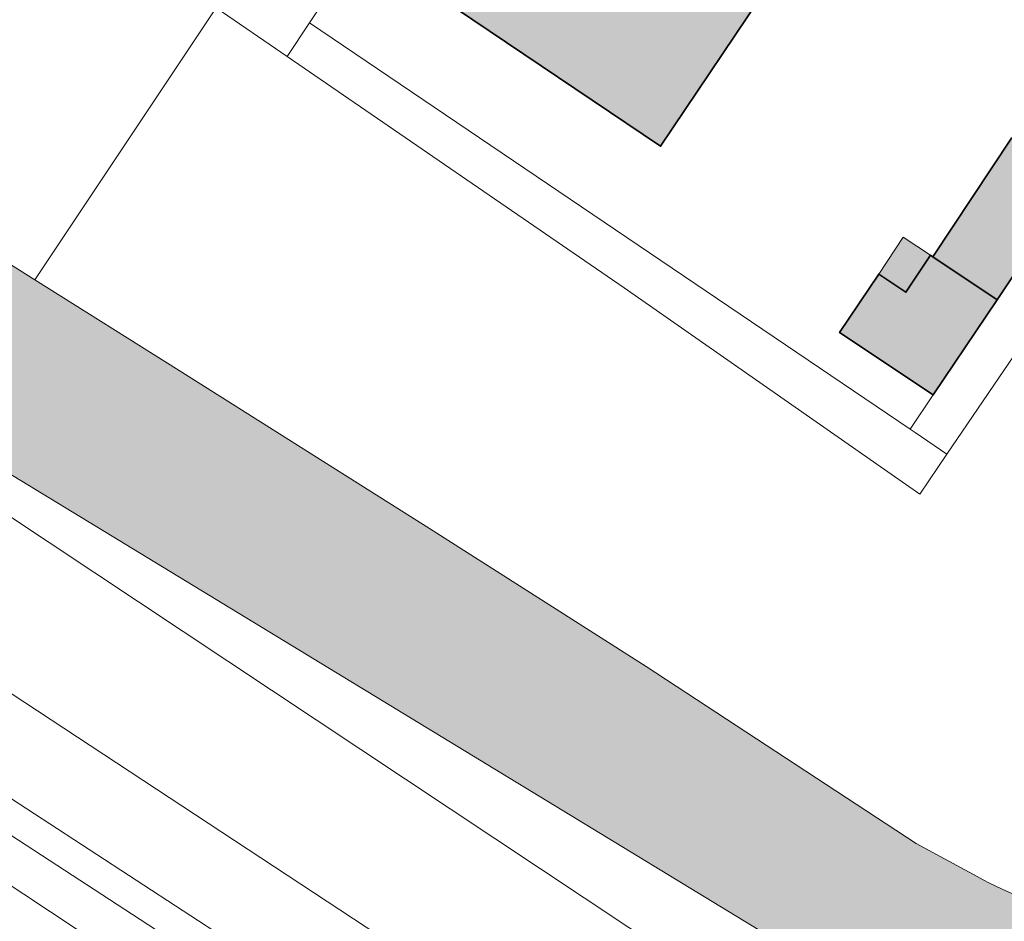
# Model space of a CAD drawing. Header units: metres. Extents: x 125349 to 128236, y 501602 to 503797.
# Tile 197 of 656: x 126653 to 126686, y 501925 to 501954. Entities that reach past the tile are written whole.
import ezdxf

# ---------------------------------------------------------------- set-up
doc = ezdxf.new("R2010")
doc.units = ezdxf.units.M
for name, color, linetype, lineweight in [('B-WE-GR-GROENVOORZIENING-GV', 80, 'CONTINUOUS', 18), ('B-WE-OG-BEBOUWING-GV', 7, 'CONTINUOUS', 35), ('B-WE-OG-BEBOUWING_OVERBOUWING-GV', 7, 'CONTINUOUS', 18), ('B-WE-OG-TERREIN_BEGROEID-GV', 7, 'CONTINUOUS', 18), ('B-WE-OG-TERREIN_ERF-GV', 7, 'CONTINUOUS', 18), ('B-WE-OG-WATER-GV', 130, 'CONTINUOUS', 18), ('B-WE-OG-WEG-GV', 7, 'CONTINUOUS', 18), ('B-WE-VH-GESLOTENVERHARDING_ASFALT-GV', 10, 'CONTINUOUS', 18), ('B-WE-VH-OPENVERHARDING_BETONSTRAATSTEEN-GV', 90, 'CONTINUOUS', 18), ('B-WE-VW-MARKERING_PICTOGRAM-G', 7, 'CONTINUOUS', 18)]:
    doc.layers.add(name, color=color, linetype=linetype, lineweight=lineweight)
for name, color, linetype, lineweight, true_color in [('B-WE-OG-BEBOUWING-V', 7, 'CONTINUOUS', 18, 0xcc646e), ('B-WE-OG-BEBOUWING_OVERBOUWING-V', 7, 'CONTINUOUS', 18, 0xcc646e), ('B-WE-OG-WATER-V', 7, 'CONTINUOUS', 18, 0xbee8ff)]:
    doc.layers.add(name, color=color, linetype=linetype, lineweight=lineweight, true_color=true_color)

msp = doc.modelspace()

# ---------------------------------------------------------------- hatches: boundary and pattern name
at = {"layer": 'B-WE-OG-BEBOUWING-V'}
for points in [[(126671.208, 501959.856), (126667.621, 501954.471), (126674.317, 501949.961), (126677.966, 501955.388)], [(126685.314, 501944.947), (126687.896, 501948.824), (126685.778, 501950.224), (126683.215, 501946.35)], [(126683.215, 501946.35), (126683.137, 501946.399), (126682.333, 501945.194), (126681.443, 501945.787), (126680.167, 501943.874), (126683.222, 501941.837), (126685.314, 501944.947)]]:
    msp.add_hatch(color=256, dxfattribs=at).paths.add_polyline_path(points)
at = {"layer": 'B-WE-OG-BEBOUWING_OVERBOUWING-V'}
msp.add_hatch(color=256, dxfattribs=at).paths.add_polyline_path([(126681.443, 501945.787), (126682.333, 501945.194), (126683.137, 501946.399), (126682.247, 501946.992)])
at = {"layer": 'B-WE-OG-WATER-V'}
h = msp.add_hatch(color=256, dxfattribs=at)
edge = h.paths.add_edge_path()
edge.add_arc((126721.7500683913, 501925.7464031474), 2.224894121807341, 297.1692295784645, 366.6485802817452)
edge.add_arc((126721.7225425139, 501925.7451478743), 2.252381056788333, 6.599228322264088, 82.84719357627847)
edge.add_arc((126721.7198251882, 501925.7697500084), 2.228316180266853, 82.6991007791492, 89.55838674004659)
edge.add_line((126721.737, 501927.998), (126718.387, 501927.995))
edge.add_line((126718.387, 501927.995), (126692.543, 501924.656))
edge.add_arc((126690.7531930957, 501938.2691301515), 13.73028482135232, 258.80723109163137, 277.4900884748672, ccw=False)
edge.add_arc((126691.2377773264, 501938.1566237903), 13.722991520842, 241.33962216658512, 256.7308588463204, ccw=False)
edge.add_line((126684.656, 501926.115), (126682.67, 501927.196))
edge.add_line((126682.67, 501927.196), (126673.85, 501932.972))
edge.add_line((126673.85, 501932.972), (126666.763, 501937.474))
edge.add_line((126666.763, 501937.474), (126658.585, 501942.641))
edge.add_line((126658.585, 501942.641), (126653.871, 501945.602))
edge.add_line((126653.871, 501945.602), (126651.744, 501946.938))
edge.add_line((126651.744, 501946.938), (126643.02, 501952.413))
edge.add_line((126643.02, 501952.413), (126635.833, 501956.916))
edge.add_line((126635.833, 501956.916), (126625.774, 501963.46))
edge.add_line((126625.774, 501963.46), (126616.755, 501969.339))
edge.add_line((126616.755, 501969.339), (126613.486, 501971.536))
edge.add_line((126613.486, 501971.536), (126605.666, 501977.298))
edge.add_line((126605.666, 501977.298), (126600.423, 501981.373))
edge.add_line((126600.423, 501981.373), (126595.08, 501985.45))
edge.add_line((126595.08, 501985.45), (126590.336, 501989.468))
edge.add_line((126590.336, 501989.468), (126585.102, 501994.194))
edge.add_line((126585.102, 501994.194), (126581.158, 501998.201))
edge.add_line((126581.158, 501998.201), (126579.436, 502000))
edge.add_arc((126634.7345836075, 502052.3130106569), 76.12216781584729, 218.9610551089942, 223.4107952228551, ccw=False)
edge.add_arc((126639.0813271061, 502055.0269768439), 81.21098961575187, 213.1408524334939, 218.5215914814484, ccw=False)
edge.add_line((126571.081, 502010.629), (126568.517, 502014.487))
edge.add_line((126568.517, 502014.487), (126567.465, 502016.07))
edge.add_arc((126541.76601075, 501999.5360703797), 30.55828655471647, 32.75596750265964, 45.06090784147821)
edge.add_arc((126540.0698919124, 501997.9719267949), 32.86367926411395, 44.89393642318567, 64.56000097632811)
edge.add_arc((126553.1920970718, 502025.5761492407), 2.299248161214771, 64.36046422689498, 83.58474900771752)
edge.add_arc((126553.1938716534, 502025.5854244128), 2.289832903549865, 83.60294293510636, 100.2095896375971)
edge.add_arc((126553.1898632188, 502025.3490907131), 2.522130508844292, 99.16828910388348, 130.9156736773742)
edge.add_line((126551.538, 502027.255), (126550.864, 502026.567))
edge.add_line((126550.864, 502026.567), (126550.241, 502025.931))
edge.add_arc((126551.1859354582, 502025.1057210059), 1.254586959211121, 138.8669877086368, 188.1437401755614)
edge.add_arc((126551.256509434, 502025.1166037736), 1.325991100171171, 188.1772591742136, 242.6346175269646)
edge.add_line((126550.647, 502023.939), (126553.702, 502022.554))
edge.add_arc((126542.0168452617, 502000.2844607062), 25.1490600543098, 49.328563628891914, 62.313342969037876, ccw=False)
edge.add_arc((126542.1914557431, 502000.8391530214), 24.61561714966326, 35.75338689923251, 48.79536979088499, ccw=False)
edge.add_line((126562.168, 502015.222), (126565.682, 502009.512))
edge.add_arc((126596.7608906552, 502029.1764615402), 36.77755418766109, 212.3226527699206, 219.0312728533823)
edge.add_arc((126594.0539985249, 502027.2581868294), 33.46749869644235, 219.3985471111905, 225.026860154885)
edge.add_line((126570.4, 502003.582), (126573.66, 502000))
edge.add_line((126573.66, 502000), (126575.701, 501997.777))
edge.add_line((126575.701, 501997.777), (126580.528, 501992.557))
edge.add_line((126580.528, 501992.557), (126586.939, 501986.214))
edge.add_line((126586.939, 501986.214), (126592.32, 501981.237))
edge.add_line((126592.32, 501981.237), (126594.841, 501979.201))
edge.add_line((126594.841, 501979.201), (126600.632, 501974.968))
edge.add_line((126600.632, 501974.968), (126607.861, 501969.864))
edge.add_line((126607.861, 501969.864), (126614.842, 501964.864))
edge.add_line((126614.842, 501964.864), (126622.269, 501959.657))
edge.add_line((126622.269, 501959.657), (126631.929, 501953.169))
edge.add_line((126631.929, 501953.169), (126640.695, 501947.144))
edge.add_line((126640.695, 501947.144), (126647.979, 501942.339))
edge.add_line((126647.979, 501942.339), (126680.455, 501922.584))
edge.add_arc((126691.0735796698, 501938.9309235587), 19.49297678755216, 236.9931879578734, 263.7989630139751)
edge.add_arc((126691.1183604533, 501939.1608514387), 19.72640628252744, 263.7417945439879, 280.6618842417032)
edge.add_line((126694.768, 501919.775), (126721.722, 501923.347))
edge.add_line((126721.722, 501923.347), (126722.474, 501923.643))
edge.add_arc((126721.7077505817, 501925.8532002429), 2.339256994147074, 289.1208063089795, 296.8969338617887)

# ---------------------------------------------------------------- linework, layer by layer
at = {"layer": 'B-WE-GR-GROENVOORZIENING-GV', "flags": 128}
msp.add_lwpolyline([(126641.493, 501939.718), (126675.021, 501917.666), (126677.655, 501921.547), (126644.114, 501943.802)], close=True, dxfattribs=at)
at = {"layer": 'B-WE-OG-BEBOUWING-GV', "flags": 128}
for points in [[(126671.208, 501959.856), (126667.621, 501954.471), (126674.317, 501949.961), (126677.966, 501955.388)], [(126685.314, 501944.947), (126687.896, 501948.824), (126685.778, 501950.224), (126683.215, 501946.35)], [(126683.215, 501946.35), (126683.137, 501946.399), (126682.333, 501945.194), (126681.443, 501945.787), (126680.167, 501943.874), (126683.222, 501941.837), (126685.314, 501944.947)]]:
    msp.add_lwpolyline(points, close=True, dxfattribs=at)
at = {"layer": 'B-WE-OG-BEBOUWING_OVERBOUWING-GV', "flags": 128}
msp.add_lwpolyline([(126681.443, 501945.787), (126682.333, 501945.194), (126683.137, 501946.399), (126682.247, 501946.992)], close=True, dxfattribs=at)
at = {"layer": 'B-WE-OG-TERREIN_BEGROEID-GV', "flags": 128}
for points in [[(126680.455, 501922.584), (126647.979, 501942.339), (126640.695, 501947.144), (126631.929, 501953.169), (126622.269, 501959.657), (126614.842, 501964.864), (126607.861, 501969.864), (126600.632, 501974.968), (126594.841, 501979.201), (126592.32, 501981.237), (126586.939, 501986.214), (126580.528, 501992.557), (126575.701, 501997.777), (126573.66, 502000), (126570.4, 502003.582)], [(126635.833, 501956.916), (126643.02, 501952.413), (126651.744, 501946.938), (126653.871, 501945.602), (126659.802, 501954.479), (126667.977, 501966.719), (126650.438, 501978.32), (126634.139, 501989.153)], [(126722.003, 501927.98), (126722.714, 501929.835), (126691.952, 501950.576), (126690.748, 501950.293), (126683.672, 501939.907), (126682.781, 501938.599), (126673.125, 501945.338), (126662.116, 501952.891), (126659.802, 501954.479), (126653.871, 501945.602)], [(126653.871, 501945.602), (126658.585, 501942.641), (126666.763, 501937.474), (126673.85, 501932.972)], [(126631.565, 501942.482), (126647.964, 501932.005), (126661.796, 501922.992), (126664.039, 501921.643), (126666.895, 501919.834), (126672.625, 501916.237), (126675.735, 501914.454), (126677.846, 501913.371), (126680.302, 501912.237), (126682.491, 501911.358), (126684.056, 501910.867), (126686.048, 501910.232)], [(126673.85, 501932.972), (126682.67, 501927.196), (126684.656, 501926.115)]]:
    msp.add_lwpolyline(points, dxfattribs=at)
msp.add_lwpolyline([(126644.114, 501943.802), (126677.655, 501921.547), (126675.021, 501917.666), (126641.493, 501939.718)], close=True, dxfattribs=at)
at = {"layer": 'B-WE-OG-TERREIN_BEGROEID-GV'}
msp.add_lwpolyline([(126684.656, 501926.115, 0.06725808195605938), (126688.088, 501924.8)], format="xyb", dxfattribs=at)
at = {"layer": 'B-WE-OG-TERREIN_ERF-GV', "flags": 128}
for points in [[(126684.308, 501986.408), (126678.921, 501978.238), (126673.712, 501970.331), (126662.844, 501953.993), (126682.472, 501940.723), (126683.222, 501941.837), (126680.167, 501943.874), (126681.443, 501945.787), (126682.333, 501945.194), (126683.137, 501946.399), (126683.215, 501946.35), (126685.778, 501950.224)], [(126687.394, 501964.033), (126684.902, 501965.703), (126681.436, 501960.548), (126677.966, 501955.388), (126674.317, 501949.961), (126667.621, 501954.471), (126671.208, 501959.856), (126674.663, 501965.043), (126678.126, 501970.243), (126681.598, 501975.456), (126684.546, 501973.402), (126688.226, 501978.914)], [(126687.896, 501948.824), (126685.314, 501944.947), (126683.222, 501941.837), (126682.472, 501940.723), (126682.634, 501940.614), (126683.672, 501939.907), (126690.748, 501950.293)]]:
    msp.add_lwpolyline(points, dxfattribs=at)
msp.add_lwpolyline([(126682.472, 501940.723), (126662.844, 501953.993), (126662.116, 501952.891), (126673.125, 501945.338), (126682.781, 501938.599), (126683.672, 501939.907), (126682.634, 501940.614)], close=True, dxfattribs=at)
at = {"layer": 'B-WE-OG-WATER-GV', "flags": 128}
for points in [[(126684.656, 501926.115), (126682.67, 501927.196), (126673.85, 501932.972), (126666.763, 501937.474), (126658.585, 501942.641), (126653.871, 501945.602), (126651.744, 501946.938), (126643.02, 501952.413), (126635.833, 501956.916), (126625.774, 501963.46), (126616.755, 501969.339), (126613.486, 501971.536), (126605.666, 501977.298), (126600.423, 501981.373), (126595.08, 501985.45), (126590.336, 501989.468), (126585.102, 501994.194), (126581.158, 501998.201)], [(126631.929, 501953.169), (126640.695, 501947.144), (126647.979, 501942.339), (126680.455, 501922.584)]]:
    msp.add_lwpolyline(points, dxfattribs=at)
at = {"layer": 'B-WE-OG-WATER-GV'}
msp.add_lwpolyline([(126688.088, 501924.8, -0.06725808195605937), (126684.656, 501926.115)], format="xyb", dxfattribs=at)
at = {"layer": 'B-WE-OG-WEG-GV', "flags": 128}
for points in [[(126686.048, 501910.232), (126684.056, 501910.867), (126682.491, 501911.358), (126680.302, 501912.237), (126677.846, 501913.371), (126675.735, 501914.454), (126672.625, 501916.237), (126666.895, 501919.834), (126664.039, 501921.643), (126661.796, 501922.992), (126647.964, 501932.005), (126631.565, 501942.482)], [(126631.026, 501941.633), (126647.419, 501931.16), (126661.262, 501922.14), (126663.511, 501920.787), (126666.359, 501918.983), (126672.107, 501915.374), (126675.255, 501913.57), (126677.405, 501912.467), (126679.904, 501911.313), (126682.153, 501910.41), (126683.753, 501909.908), (126685.803, 501909.255)]]:
    msp.add_lwpolyline(points, dxfattribs=at)
at = {"layer": 'B-WE-VH-GESLOTENVERHARDING_ASFALT-GV', "flags": 128}
msp.add_lwpolyline([(126685.803, 501909.255), (126683.753, 501909.908), (126682.153, 501910.41), (126679.904, 501911.313), (126677.405, 501912.467), (126675.255, 501913.57), (126672.107, 501915.374), (126666.359, 501918.983), (126663.511, 501920.787), (126661.262, 501922.14), (126647.419, 501931.16), (126631.026, 501941.633)], dxfattribs=at)
at = {"layer": 'B-WE-VH-OPENVERHARDING_BETONSTRAATSTEEN-GV', "flags": 128}
msp.add_lwpolyline([(126659.802, 501954.479), (126662.116, 501952.891), (126662.844, 501953.993), (126673.712, 501970.331), (126678.921, 501978.238), (126684.308, 501986.408), (126682.346, 501987.938), (126680.51, 501985.156), (126668.709, 501967.837), (126667.977, 501966.719)], close=True, dxfattribs=at)
at = {"layer": 'B-WE-VW-MARKERING_PICTOGRAM-G', "flags": 128}
msp.add_lwpolyline([(126604.245, 501956.852), (126645.699, 501930.713), (126663.904, 501918.658), (126674.298, 501912.508), (126678.972, 501909.924), (126681.204, 501908.908), (126683.524, 501908.264), (126685.961, 501907.646), (126689.359, 501907.257), (126691.888, 501907.341), (126697.669, 501907.71), (126703.205, 501908.141), (126708.775, 501908.908), (126728.79, 501911.831), (126752.961, 501915.521), (126759.985, 501916.497)], dxfattribs=at)

doc.saveas('drawing.dxf')
